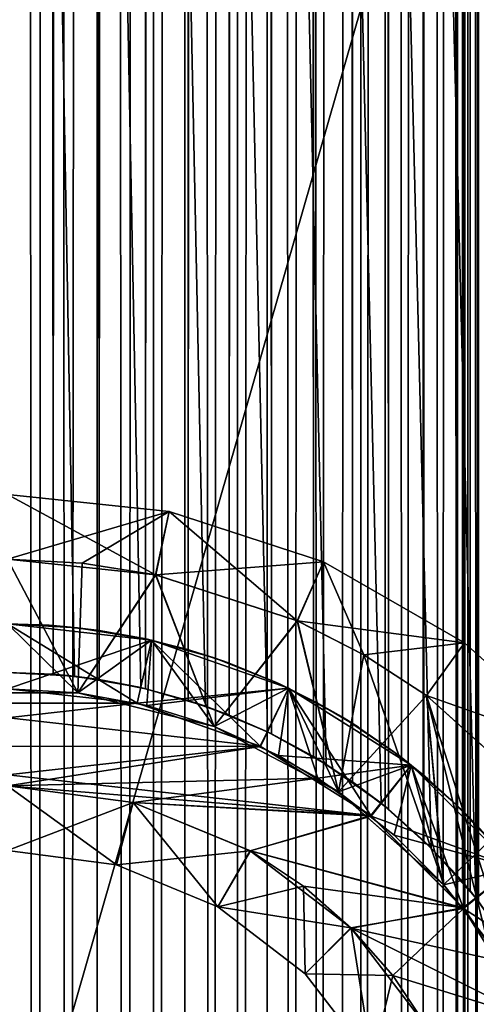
# Model space of a CAD drawing. Header units: millimetres. Extents: x -41 to 11, y -3 to 963.
# Tile 263 of 656: x 0.09 to 3.62, y 62.06 to 69.67. Entities that reach past the tile are written whole.
import ezdxf

# ---------------------------------------------------------------- set-up
doc = ezdxf.new("R2010")
doc.units = ezdxf.units.MM
doc.header["$LTSCALE"] = 65.185185
for name, color, linetype in [('33', 7, 'CONTINUOUS'), ('3400', 7, 'CONTINUOUS'), ('3402', 7, 'CONTINUOUS'), ('3420', 7, 'CONTINUOUS'), ('3429', 7, 'CONTINUOUS'), ('3481', 7, 'CONTINUOUS'), ('3485', 7, 'CONTINUOUS'), ('3487', 7, 'CONTINUOUS'), ('3499', 7, 'CONTINUOUS'), ('35', 7, 'CONTINUOUS'), ('3511', 7, 'CONTINUOUS'), ('3513', 7, 'CONTINUOUS'), ('3543', 7, 'CONTINUOUS'), ('3544', 7, 'CONTINUOUS'), ('36', 7, 'CONTINUOUS'), ('39', 7, 'CONTINUOUS'), ('40', 7, 'CONTINUOUS'), ('41', 7, 'CONTINUOUS'), ('45', 7, 'CONTINUOUS'), ('46', 7, 'CONTINUOUS'), ('47', 7, 'CONTINUOUS'), ('50', 7, 'CONTINUOUS'), ('51', 7, 'CONTINUOUS'), ('53', 7, 'CONTINUOUS'), ('54', 7, 'CONTINUOUS'), ('57', 7, 'CONTINUOUS'), ('58', 7, 'CONTINUOUS'), ('59', 7, 'CONTINUOUS'), ('62', 7, 'CONTINUOUS'), ('63', 7, 'CONTINUOUS')]:
    doc.layers.add(name, color=color, linetype=linetype)

msp = doc.modelspace()

# ---------------------------------------------------------------- linework, layer by layer
at = {"layer": '33', "linetype": 'Continuous'}
for points in [[(0, 64.5, -3.25), (-1.0012, 64.3872, -3.25), (1.0013, 64.3872, -3.25), (0, 64.5, -3.25)], [(-1.0012, 64.3872, -3.25), (-1.9505, 64.0553, -3.25), (1.0013, 64.3872, -3.25), (-1.0012, 64.3872, -3.25)], [(1.0013, 64.3872, -3.25), (-1.9505, 64.0553, -3.25), (1.9527, 64.0542, -3.25), (1.0013, 64.3872, -3.25)], [(-1.9505, 64.0553, -3.25), (-2.8037, 63.5198, -3.25), (1.9527, 64.0542, -3.25), (-1.9505, 64.0553, -3.25)], [(1.9527, 64.0542, -3.25), (-2.8037, 63.5198, -3.25), (0, 63.75, -3.25), (1.9527, 64.0542, -3.25)], [(2.3955, 63.8094, -3.25), (1.9527, 64.0542, -3.25), (0, 63.75, -3.25), (2.3955, 63.8094, -3.25)], [(0.9704, 63.6222, -3.25), (2.3955, 63.8094, -3.25), (0, 63.75, -3.25), (0.9704, 63.6222, -3.25)], [(2.8076, 63.5167, -3.25), (2.3955, 63.8094, -3.25), (0.9704, 63.6222, -3.25), (2.8076, 63.5167, -3.25)], [(1.8736, 63.2484, -3.25), (2.8076, 63.5167, -3.25), (0.9704, 63.6222, -3.25), (1.8736, 63.2484, -3.25)], [(3.5198, 62.8037, -3.25), (2.8076, 63.5167, -3.25), (1.8736, 63.2484, -3.25), (3.5198, 62.8037, -3.25)], [(2.6504, 62.6529, -3.25), (3.5198, 62.8037, -3.25), (1.8736, 63.2484, -3.25), (2.6504, 62.6529, -3.25)], [(2.9742, 62.2839, -3.25), (3.5198, 62.8037, -3.25), (2.6504, 62.6529, -3.25), (2.9742, 62.2839, -3.25)], [(4.0553, 61.9505, -3.25), (3.5198, 62.8037, -3.25), (2.9742, 62.2839, -3.25), (4.0553, 61.9505, -3.25)], [(3.2473, 61.8755, -3.25), (4.0553, 61.9505, -3.25), (2.9742, 62.2839, -3.25), (3.2473, 61.8755, -3.25)]]:
    msp.add_3dface(points, dxfattribs=at)
at = {"layer": '3400', "linetype": 'Continuous'}
for points in [[(9.125, 102.5, -93.5), (9.125, 17.5, -93.5), (-40.875, 102.5, -93.5), (9.125, 102.5, -93.5)], [(9.125, 17.5, -93.5), (-40.875, 17.5, -93.5), (-40.875, 102.5, -93.5), (9.125, 17.5, -93.5)]]:
    msp.add_3dface(points, dxfattribs=at)
at = {"layer": '3402', "linetype": 'Continuous'}
for points in [[(-40.875, 17.5, -8.5), (9.125, 102.5, -8.5), (-40.875, 102.5, -8.5), (-40.875, 17.5, -8.5)], [(9.125, 17.5, -8.5), (9.125, 102.5, -8.5), (-40.875, 17.5, -8.5), (9.125, 17.5, -8.5)]]:
    msp.add_3dface(points, dxfattribs=at)
at = {"layer": '3420', "linetype": 'Continuous'}
for points in [[(-11.275, 21, -12), (-11.275, 99, -12), (11.125, 21, -12), (-11.275, 21, -12)], [(-11.275, 99, -12), (11.125, 99, -12), (11.125, 21, -12), (-11.275, 99, -12)]]:
    msp.add_3dface(points, dxfattribs=at)
at = {"layer": '3429', "linetype": 'Continuous'}
for points in [[(-11.275, 21, -90), (11.125, 21, -90), (11.125, 99, -90), (-11.275, 21, -90)], [(-11.275, 99, -90), (-11.275, 21, -90), (11.125, 99, -90), (-11.275, 99, -90)]]:
    msp.add_3dface(points, dxfattribs=at)
at = {"layer": '3481', "linetype": 'Continuous'}
for points in [[(3.6383, 337.1446, 1.7779), (3.6235, 1, 1.7924), (3.5715, 337.0614, 1.8485), (3.6383, 337.1446, 1.7779)], [(3.5715, 337.0614, 1.8485), (3.5214, 1, 1.9118), (3.5136, 336.9924, 1.9228), (3.5715, 337.0614, 1.8485)], [(3.5483, 1, 1.8765), (3.5214, 1, 1.9118), (3.5715, 337.0614, 1.8485), (3.5483, 1, 1.8765)], [(3.6235, 1, 1.7924), (3.5483, 1, 1.8765), (3.5715, 337.0614, 1.8485), (3.6235, 1, 1.7924)], [(3.4641, 1, 2), (3.4641, 336.9356, 2), (3.5136, 336.9924, 1.9228), (3.4641, 1, 2)], [(3.5214, 1, 1.9118), (3.4641, 1, 2), (3.5136, 336.9924, 1.9228), (3.5214, 1, 1.9118)]]:
    msp.add_3dface(points, dxfattribs=at)
at = {"layer": '3485', "linetype": 'Continuous'}
for points in [[(3.4641, 616.9356, -2), (3.2352, 616.6945, -2.3523), (3.4641, 63.0644, -2), (3.4641, 616.9356, -2)], [(3.2352, 616.6945, -2.3523), (2.9852, 616.4675, -2.6624), (3.2145, 63.3253, -2.3803), (3.2352, 616.6945, -2.3523)], [(3.4641, 63.0644, -2), (3.2352, 616.6945, -2.3523), (3.2145, 63.3253, -2.3803), (3.4641, 63.0644, -2)], [(2.9852, 616.4675, -2.6624), (2.7293, 616.266, -2.9242), (2.941, 63.5695, -2.711), (2.9852, 616.4675, -2.6624)], [(3.2145, 63.3253, -2.3803), (2.9852, 616.4675, -2.6624), (2.941, 63.5695, -2.711), (3.2145, 63.3253, -2.3803)], [(2.7293, 616.266, -2.9242), (2.4615, 616.0846, -3.1529), (2.6628, 63.7816, -2.9852), (2.7293, 616.266, -2.9242)], [(2.941, 63.5695, -2.711), (2.7293, 616.266, -2.9242), (2.6628, 63.7816, -2.9852), (2.941, 63.5695, -2.711)], [(2.4615, 616.0846, -3.1529), (2.1707, 615.9162, -3.3598), (2.3619, 63.9764, -3.2281), (2.4615, 616.0846, -3.1529)], [(2.6628, 63.7816, -2.9852), (2.4615, 616.0846, -3.1529), (2.3619, 63.9764, -3.2281), (2.6628, 63.7816, -2.9852)], [(2.1707, 615.9162, -3.3598), (1.8682, 615.7691, -3.5369), (2.0379, 64.1518, -3.4416), (2.1707, 615.9162, -3.3598)], [(2.3619, 63.9764, -3.2281), (2.1707, 615.9162, -3.3598), (2.0379, 64.1518, -3.4416), (2.3619, 63.9764, -3.2281)], [(1.8682, 615.7691, -3.5369), (1.5756, 615.6516, -3.6766), (1.712, 64.2965, -3.6153), (1.8682, 615.7691, -3.5369)], [(2.0379, 64.1518, -3.4416), (1.8682, 615.7691, -3.5369), (1.712, 64.2965, -3.6153), (2.0379, 64.1518, -3.4416)], [(1.5756, 615.6516, -3.6766), (1.287, 615.5573, -3.7873), (1.3952, 64.4095, -3.7491), (1.5756, 615.6516, -3.6766)], [(1.712, 64.2965, -3.6153), (1.5756, 615.6516, -3.6766), (1.3952, 64.4095, -3.7491), (1.712, 64.2965, -3.6153)], [(1.287, 615.5573, -3.7873), (0.974, 615.4791, -3.8796), (1.0665, 64.5003, -3.8548), (1.287, 615.5573, -3.7873)], [(1.3952, 64.4095, -3.7491), (1.287, 615.5573, -3.7873), (1.0665, 64.5003, -3.8548), (1.3952, 64.4095, -3.7491)], [(0.646, 615.4203, -3.9475), (0.3232, 615.3863, -3.9869), (0.3535, 64.6115, -3.9844), (0.646, 615.4203, -3.9475)], [(0.7067, 64.5707, -3.9371), (0.646, 615.4203, -3.9475), (0.3535, 64.6115, -3.9844), (0.7067, 64.5707, -3.9371)], [(0.974, 615.4791, -3.8796), (0.646, 615.4203, -3.9475), (0.7067, 64.5707, -3.9371), (0.974, 615.4791, -3.8796)], [(1.0665, 64.5003, -3.8548), (0.974, 615.4791, -3.8796), (0.7067, 64.5707, -3.9371), (1.0665, 64.5003, -3.8548)], [(0.3232, 615.3863, -3.9869), (0, 615.375, -4), (0.3535, 64.6115, -3.9844), (0.3232, 615.3863, -3.9869)], [(0.3535, 64.6115, -3.9844), (0, 615.375, -4), (0, 64.625, -4), (0.3535, 64.6115, -3.9844)], [(3.4641, 336.9356, 2), (3.3417, 1, 2.1984), (3.2145, 336.6747, 2.3803), (3.4641, 336.9356, 2)], [(3.4641, 1, 2), (3.3417, 1, 2.1984), (3.4641, 336.9356, 2), (3.4641, 1, 2)], [(3.2145, 336.6747, 2.3803), (3.0634, 1, 2.5721), (2.941, 336.4305, 2.711), (3.2145, 336.6747, 2.3803)], [(3.208, 1, 2.3893), (3.0634, 1, 2.5721), (3.2145, 336.6747, 2.3803), (3.208, 1, 2.3893)], [(3.3417, 1, 2.1984), (3.208, 1, 2.3893), (3.2145, 336.6747, 2.3803), (3.3417, 1, 2.1984)], [(2.941, 336.4305, 2.711), (2.7434, 1, 2.911), (2.6628, 336.2184, 2.9852), (2.941, 336.4305, 2.711)], [(2.9083, 1, 2.7462), (2.7434, 1, 2.911), (2.941, 336.4305, 2.711), (2.9083, 1, 2.7462)], [(3.0634, 1, 2.5721), (2.9083, 1, 2.7462), (2.941, 336.4305, 2.711), (3.0634, 1, 2.5721)], [(2.6628, 336.2184, 2.9852), (2.3862, 1, 3.2103), (2.362, 336.0236, 3.2281), (2.6628, 336.2184, 2.9852)], [(2.5692, 1, 3.0658), (2.3862, 1, 3.2103), (2.6628, 336.2184, 2.9852), (2.5692, 1, 3.0658)], [(2.7434, 1, 2.911), (2.5692, 1, 3.0658), (2.6628, 336.2184, 2.9852), (2.7434, 1, 2.911)], [(2.362, 336.0236, 3.2281), (2.1952, 1, 3.3438), (2.0379, 335.8482, 3.4416), (2.362, 336.0236, 3.2281)], [(2.3862, 1, 3.2103), (2.1952, 1, 3.3438), (2.362, 336.0236, 3.2281), (2.3862, 1, 3.2103)], [(2.0379, 335.8482, 3.4416), (1.7914, 1, 3.5764), (1.712, 335.7035, 3.6153), (2.0379, 335.8482, 3.4416)], [(1.9967, 1, 3.466), (1.7914, 1, 3.5764), (2.0379, 335.8482, 3.4416), (1.9967, 1, 3.466)], [(2.1952, 1, 3.3438), (1.9967, 1, 3.466), (2.0379, 335.8482, 3.4416), (2.1952, 1, 3.3438)], [(1.712, 335.7035, 3.6153), (1.58, 1, 3.6747), (1.3952, 335.5905, 3.7491), (1.712, 335.7035, 3.6153)], [(1.7914, 1, 3.5764), (1.58, 1, 3.6747), (1.712, 335.7035, 3.6153), (1.7914, 1, 3.5764)], [(1.3952, 335.5905, 3.7491), (1.1419, 1, 3.8335), (1.0665, 335.4997, 3.8548), (1.3952, 335.5905, 3.7491)], [(1.3633, 1, 3.7605), (1.1419, 1, 3.8335), (1.3952, 335.5905, 3.7491), (1.3633, 1, 3.7605)], [(1.58, 1, 3.6747), (1.3633, 1, 3.7605), (1.3952, 335.5905, 3.7491), (1.58, 1, 3.6747)], [(1.0665, 335.4997, 3.8548), (0.9166, 1, 3.8936), (0.7067, 335.4293, 3.9371), (1.0665, 335.4997, 3.8548)], [(1.1419, 1, 3.8335), (0.9166, 1, 3.8936), (1.0665, 335.4997, 3.8548), (1.1419, 1, 3.8335)], [(0.3535, 335.3885, 3.9844), (0.2253, 1, 3.9936), (0, 335.375, 4), (0.3535, 335.3885, 3.9844)], [(0.4576, 1, 3.9737), (0.2253, 1, 3.9936), (0.3535, 335.3885, 3.9844), (0.4576, 1, 3.9737)], [(0.7067, 335.4293, 3.9371), (0.4576, 1, 3.9737), (0.3535, 335.3885, 3.9844), (0.7067, 335.4293, 3.9371)], [(0.6883, 1, 3.9403), (0.4576, 1, 3.9737), (0.7067, 335.4293, 3.9371), (0.6883, 1, 3.9403)], [(0.9166, 1, 3.8936), (0.6883, 1, 3.9403), (0.7067, 335.4293, 3.9371), (0.9166, 1, 3.8936)], [(0.2253, 1, 3.9936), (-0.0077, 1, 4), (0, 335.375, 4), (0.2253, 1, 3.9936)]]:
    msp.add_3dface(points, dxfattribs=at)
at = {"layer": '3487', "linetype": 'Continuous'}
for points in [[(4.5962, 339.485, 8), (-7, 1, 8), (4.625, 340.0023, 8), (4.5962, 339.485, 8)], [(-7, 1, 8), (7, 1, 8), (4.625, 340.0023, 8), (-7, 1, 8)], [(4.5097, 338.9738, 8), (-7, 1, 8), (4.5962, 339.485, 8), (4.5097, 338.9738, 8)], [(4.3663, 338.4749, 8), (-7, 1, 8), (4.5097, 338.9738, 8), (4.3663, 338.4749, 8)], [(4.1676, 337.9947, 8), (-7, 1, 8), (4.3663, 338.4749, 8), (4.1676, 337.9947, 8)], [(3.9164, 337.5399, 8), (-7, 1, 8), (4.1676, 337.9947, 8), (3.9164, 337.5399, 8)], [(3.6166, 337.1171, 8), (-7, 1, 8), (3.9164, 337.5399, 8), (3.6166, 337.1171, 8)], [(3.2717, 336.731, 8), (-7, 1, 8), (3.6166, 337.1171, 8), (3.2717, 336.731, 8)], [(2.8846, 336.3848, 8), (-7, 1, 8), (3.2717, 336.731, 8), (2.8846, 336.3848, 8)], [(2.4611, 336.0842, 8), (-7, 1, 8), (2.8846, 336.3848, 8), (2.4611, 336.0842, 8)], [(2.0067, 335.833, 8), (-7, 1, 8), (2.4611, 336.0842, 8), (2.0067, 335.833, 8)], [(1.5284, 335.6349, 8), (-7, 1, 8), (2.0067, 335.833, 8), (1.5284, 335.6349, 8)], [(1.0298, 335.4911, 8), (-7, 1, 8), (1.5284, 335.6349, 8), (1.0298, 335.4911, 8)], [(0.518, 335.4041, 8), (-7, 1, 8), (1.0298, 335.4911, 8), (0.518, 335.4041, 8)], [(0, 335.375, 8), (-7, 1, 8), (0.518, 335.4041, 8), (0, 335.375, 8)]]:
    msp.add_3dface(points, dxfattribs=at)
at = {"layer": '3499', "linetype": 'Continuous'}
for points in [[(4.3663, 61.5251, -8), (-7, 480, -8), (4.5097, 61.0262, -8), (4.3663, 61.5251, -8)], [(4.1676, 62.0053, -8), (-7, 480, -8), (4.3663, 61.5251, -8), (4.1676, 62.0053, -8)], [(3.9164, 62.4601, -8), (-7, 480, -8), (4.1676, 62.0053, -8), (3.9164, 62.4601, -8)], [(3.6166, 62.8829, -8), (-7, 480, -8), (3.9164, 62.4601, -8), (3.6166, 62.8829, -8)], [(3.2717, 63.269, -8), (-7, 480, -8), (3.6166, 62.8829, -8), (3.2717, 63.269, -8)], [(2.8846, 63.6152, -8), (-7, 480, -8), (3.2717, 63.269, -8), (2.8846, 63.6152, -8)], [(2.4611, 63.9158, -8), (-7, 480, -8), (2.8846, 63.6152, -8), (2.4611, 63.9158, -8)], [(2.0067, 64.167, -8), (-7, 480, -8), (2.4611, 63.9158, -8), (2.0067, 64.167, -8)], [(4.5097, 61.0262, -8), (-7, 480, -8), (4.5962, 60.515, -8), (4.5097, 61.0262, -8)], [(4.5962, 60.515, -8), (-7, 480, -8), (4.625, 59.9977, -8), (4.5962, 60.515, -8)], [(1.5284, 64.3651, -8), (-7, 480, -8), (2.0067, 64.167, -8), (1.5284, 64.3651, -8)], [(1.0298, 64.5089, -8), (-7, 480, -8), (1.5284, 64.3651, -8), (1.0298, 64.5089, -8)], [(0.518, 64.5959, -8), (-7, 480, -8), (1.0298, 64.5089, -8), (0.518, 64.5959, -8)], [(0, 64.625, -8), (-7, 480, -8), (0.518, 64.5959, -8), (0, 64.625, -8)], [(-7, 480, -8), (7, 1, -8), (4.625, 59.9977, -8), (-7, 480, -8)], [(7, 480, -8), (7, 1, -8), (-7, 480, -8), (7, 480, -8)]]:
    msp.add_3dface(points, dxfattribs=at)
at = {"layer": '35', "linetype": 'Continuous'}
for points in [[(0, 63.75, -3.25), (0, 63.25, -3.75), (0.8412, 63.1393, -3.75), (0, 63.75, -3.25)], [(0.9704, 63.6222, -3.25), (0, 63.75, -3.25), (0.8412, 63.1393, -3.75), (0.9704, 63.6222, -3.25)], [(1.8736, 63.2484, -3.25), (0.9704, 63.6222, -3.25), (0.8412, 63.1393, -3.75), (1.8736, 63.2484, -3.25)], [(1.8736, 63.2484, -3.25), (0.8412, 63.1393, -3.75), (1.625, 62.8146, -3.75), (1.8736, 63.2484, -3.25)], [(2.6504, 62.6529, -3.25), (1.8736, 63.2484, -3.25), (1.625, 62.8146, -3.75), (2.6504, 62.6529, -3.25)], [(2.6504, 62.6529, -3.25), (1.625, 62.8146, -3.75), (2.2981, 62.2981, -3.75), (2.6504, 62.6529, -3.25)], [(2.9742, 62.2839, -3.25), (2.6504, 62.6529, -3.25), (2.2981, 62.2981, -3.75), (2.9742, 62.2839, -3.25)], [(2.9742, 62.2839, -3.25), (2.2981, 62.2981, -3.75), (2.8146, 61.625, -3.75), (2.9742, 62.2839, -3.25)], [(3.2473, 61.8755, -3.25), (2.9742, 62.2839, -3.25), (2.8146, 61.625, -3.75), (3.2473, 61.8755, -3.25)]]:
    msp.add_3dface(points, dxfattribs=at)
at = {"layer": '3511', "linetype": 'Continuous'}
for points in [[(3.6383, 617.1446, -1.7779), (3.5715, 617.0614, -1.8485), (3.5715, 62.9386, -1.8485), (3.6383, 617.1446, -1.7779)], [(3.6383, 617.1446, -1.7779), (3.5715, 62.9386, -1.8485), (3.6383, 62.8554, -1.7779), (3.6383, 617.1446, -1.7779)], [(3.5715, 617.0614, -1.8485), (3.5136, 616.9924, -1.9228), (3.5715, 62.9386, -1.8485), (3.5715, 617.0614, -1.8485)], [(3.5136, 616.9924, -1.9228), (3.4641, 616.9356, -2), (3.5136, 63.0076, -1.9228), (3.5136, 616.9924, -1.9228)], [(3.4641, 616.9356, -2), (3.4641, 63.0644, -2), (3.5136, 63.0076, -1.9228), (3.4641, 616.9356, -2)], [(3.5136, 616.9924, -1.9228), (3.5136, 63.0076, -1.9228), (3.5715, 62.9386, -1.8485), (3.5136, 616.9924, -1.9228)]]:
    msp.add_3dface(points, dxfattribs=at)
at = {"layer": '3513', "linetype": 'Continuous'}
for points in [[(0, 64.625, -4), (0, 64.625, -8), (0.518, 64.5959, -8), (0, 64.625, -4)], [(0.3535, 64.6115, -3.9844), (0, 64.625, -4), (0.518, 64.5959, -8), (0.3535, 64.6115, -3.9844)], [(0.7067, 64.5707, -3.9371), (0.3535, 64.6115, -3.9844), (0.518, 64.5959, -8), (0.7067, 64.5707, -3.9371)], [(0.7067, 64.5707, -3.9371), (0.518, 64.5959, -8), (1.0298, 64.5089, -8), (0.7067, 64.5707, -3.9371)], [(1.0665, 64.5003, -3.8548), (0.7067, 64.5707, -3.9371), (1.0298, 64.5089, -8), (1.0665, 64.5003, -3.8548)], [(1.0665, 64.5003, -3.8548), (1.0298, 64.5089, -8), (1.5284, 64.3651, -8), (1.0665, 64.5003, -3.8548)], [(1.3952, 64.4095, -3.7491), (1.0665, 64.5003, -3.8548), (1.5284, 64.3651, -8), (1.3952, 64.4095, -3.7491)], [(1.712, 64.2965, -3.6153), (1.3952, 64.4095, -3.7491), (1.5284, 64.3651, -8), (1.712, 64.2965, -3.6153)], [(1.712, 64.2965, -3.6153), (1.5284, 64.3651, -8), (2.0067, 64.167, -8), (1.712, 64.2965, -3.6153)], [(2.0379, 64.1518, -3.4416), (1.712, 64.2965, -3.6153), (2.0067, 64.167, -8), (2.0379, 64.1518, -3.4416)], [(2.0379, 64.1518, -3.4416), (2.0067, 64.167, -8), (2.4611, 63.9158, -8), (2.0379, 64.1518, -3.4416)], [(2.3619, 63.9764, -3.2281), (2.0379, 64.1518, -3.4416), (2.4611, 63.9158, -8), (2.3619, 63.9764, -3.2281)], [(2.6628, 63.7816, -2.9852), (2.3619, 63.9764, -3.2281), (2.4611, 63.9158, -8), (2.6628, 63.7816, -2.9852)], [(2.6628, 63.7816, -2.9852), (2.4611, 63.9158, -8), (2.8846, 63.6152, -8), (2.6628, 63.7816, -2.9852)], [(2.941, 63.5695, -2.711), (2.6628, 63.7816, -2.9852), (2.8846, 63.6152, -8), (2.941, 63.5695, -2.711)], [(2.941, 63.5695, -2.711), (2.8846, 63.6152, -8), (3.2717, 63.269, -8), (2.941, 63.5695, -2.711)], [(3.2145, 63.3253, -2.3803), (2.941, 63.5695, -2.711), (3.2717, 63.269, -8), (3.2145, 63.3253, -2.3803)], [(3.4641, 63.0644, -2), (3.2145, 63.3253, -2.3803), (3.2717, 63.269, -8), (3.4641, 63.0644, -2)], [(3.4641, 63.0644, -2), (3.2717, 63.269, -8), (3.6166, 62.8829, -8), (3.4641, 63.0644, -2)], [(3.4641, 63.0644, -2), (3.6166, 62.8829, -8), (3.5136, 63.0076, -1.9228), (3.4641, 63.0644, -2)], [(3.5136, 63.0076, -1.9228), (3.6166, 62.8829, -8), (3.5715, 62.9386, -1.8485), (3.5136, 63.0076, -1.9228)], [(3.5715, 62.9386, -1.8485), (3.6166, 62.8829, -8), (3.6383, 62.8554, -1.7779), (3.5715, 62.9386, -1.8485)], [(3.6166, 62.8829, -8), (3.9164, 62.4601, -8), (3.6383, 62.8554, -1.7779), (3.6166, 62.8829, -8)]]:
    msp.add_3dface(points, dxfattribs=at)
at = {"layer": '3543', "linetype": 'Continuous'}
for points in [[(0, 65, 4), (0.3213, 64.9897, 3.9874), (0, 65, 8), (0, 65, 4)], [(0, 65, 8), (0.3213, 64.9897, 3.9874), (0.5406, 64.9707, 8), (0, 65, 8)], [(0.3213, 64.9897, 3.9874), (0.6634, 64.9558, 3.9447), (0.5406, 64.9707, 8), (0.3213, 64.9897, 3.9874)], [(0.6634, 64.9558, 3.9447), (1.0251, 64.8938, 3.8658), (0.5406, 64.9707, 8), (0.6634, 64.9558, 3.9447)], [(0.5406, 64.9707, 8), (1.0251, 64.8938, 3.8658), (1.0749, 64.8831, 8), (0.5406, 64.9707, 8)], [(1.0251, 64.8938, 3.8658), (1.3821, 64.8052, 3.7541), (1.0749, 64.8831, 8), (1.0251, 64.8938, 3.8658)], [(1.0749, 64.8831, 8), (1.3821, 64.8052, 3.7541), (1.5965, 64.7383, 8), (1.0749, 64.8831, 8)], [(1.3821, 64.8052, 3.7541), (1.7148, 64.6968, 3.6137), (1.5965, 64.7383, 8), (1.3821, 64.8052, 3.7541)], [(1.7148, 64.6968, 3.6137), (2.0595, 64.5562, 3.4292), (1.5965, 64.7383, 8), (1.7148, 64.6968, 3.6137)], [(1.5965, 64.7383, 8), (2.0595, 64.5562, 3.4292), (2.0994, 64.5379, 8), (1.5965, 64.7383, 8)], [(2.0595, 64.5562, 3.4292), (2.4032, 64.3846, 3.1971), (2.0994, 64.5379, 8), (2.0595, 64.5562, 3.4292)], [(2.0994, 64.5379, 8), (2.4032, 64.3846, 3.1971), (2.5778, 64.2843, 8), (2.0994, 64.5379, 8)], [(2.4032, 64.3846, 3.1971), (2.7086, 64.2028, 2.944), (2.5778, 64.2843, 8), (2.4032, 64.3846, 3.1971)], [(2.7086, 64.2028, 2.944), (2.9854, 64.0109, 2.662), (2.5778, 64.2843, 8), (2.7086, 64.2028, 2.944)], [(2.5778, 64.2843, 8), (2.9854, 64.0109, 2.662), (3.0259, 63.9805, 8), (2.5778, 64.2843, 8)], [(2.9854, 64.0109, 2.662), (3.241, 63.8073, 2.344), (3.0259, 63.9805, 8), (2.9854, 64.0109, 2.662)], [(3.0259, 63.9805, 8), (3.241, 63.8073, 2.344), (3.4385, 63.63, 8), (3.0259, 63.9805, 8)], [(3.241, 63.8073, 2.344), (3.4641, 63.6056, 2), (3.4385, 63.63, 8), (3.241, 63.8073, 2.344)], [(3.6728, 63.3927, 1.746), (3.762, 63.2935, 1.6772), (3.4385, 63.63, 8), (3.6728, 63.3927, 1.746)], [(3.4385, 63.63, 8), (3.762, 63.2935, 1.6772), (3.8108, 63.2369, 8), (3.4385, 63.63, 8)], [(3.5902, 63.48, 1.828), (3.6728, 63.3927, 1.746), (3.4385, 63.63, 8), (3.5902, 63.48, 1.828)], [(3.5173, 63.5537, 1.9168), (3.5902, 63.48, 1.828), (3.4385, 63.63, 8), (3.5173, 63.5537, 1.9168)], [(3.4641, 63.6056, 2), (3.5173, 63.5537, 1.9168), (3.4385, 63.63, 8), (3.4641, 63.6056, 2)]]:
    msp.add_3dface(points, dxfattribs=at)
at = {"layer": '3544', "linetype": 'Continuous'}
for points in [[(0, 65, -4), (0, 65, -8), (0.5406, 64.9707, -8), (0, 65, -4)], [(0.3537, 64.9875, -3.9843), (0, 65, -4), (0.5406, 64.9707, -8), (0.3537, 64.9875, -3.9843)], [(0.7088, 64.9495, -3.9368), (0.3537, 64.9875, -3.9843), (0.5406, 64.9707, -8), (0.7088, 64.9495, -3.9368)], [(1.0749, 64.8831, -8), (0.7088, 64.9495, -3.9368), (0.5406, 64.9707, -8), (1.0749, 64.8831, -8)], [(1.0704, 64.8841, -3.8538), (0.7088, 64.9495, -3.9368), (1.0749, 64.8831, -8), (1.0704, 64.8841, -3.8538)], [(1.4041, 64.7988, -3.7458), (1.0704, 64.8841, -3.8538), (1.0749, 64.8831, -8), (1.4041, 64.7988, -3.7458)], [(1.5965, 64.7383, -8), (1.4041, 64.7988, -3.7458), (1.0749, 64.8831, -8), (1.5965, 64.7383, -8)], [(1.7253, 64.6929, -3.609), (1.4041, 64.7988, -3.7458), (1.5965, 64.7383, -8), (1.7253, 64.6929, -3.609)], [(2.0994, 64.5379, -8), (1.7253, 64.6929, -3.609), (1.5965, 64.7383, -8), (2.0994, 64.5379, -8)], [(2.0521, 64.5595, -3.4332), (1.7253, 64.6929, -3.609), (2.0994, 64.5379, -8), (2.0521, 64.5595, -3.4332)], [(2.3763, 64.3992, -3.2175), (2.0521, 64.5595, -3.4332), (2.0994, 64.5379, -8), (2.3763, 64.3992, -3.2175)], [(2.5778, 64.2843, -8), (2.3763, 64.3992, -3.2175), (2.0994, 64.5379, -8), (2.5778, 64.2843, -8)], [(2.6791, 64.2216, -2.9704), (2.3763, 64.3992, -3.2175), (2.5778, 64.2843, -8), (2.6791, 64.2216, -2.9704)], [(3.0259, 63.9805, -8), (2.6791, 64.2216, -2.9704), (2.5778, 64.2843, -8), (3.0259, 63.9805, -8)], [(2.9576, 64.0315, -2.6929), (2.6791, 64.2216, -2.9704), (3.0259, 63.9805, -8), (2.9576, 64.0315, -2.6929)], [(3.2238, 63.8219, -2.3677), (2.9576, 64.0315, -2.6929), (3.0259, 63.9805, -8), (3.2238, 63.8219, -2.3677)], [(3.4385, 63.63, -8), (3.2238, 63.8219, -2.3677), (3.0259, 63.9805, -8), (3.4385, 63.63, -8)], [(3.4641, 63.6056, -2), (3.2238, 63.8219, -2.3677), (3.4385, 63.63, -8), (3.4641, 63.6056, -2)], [(3.8108, 63.2369, -8), (3.4641, 63.6056, -2), (3.4385, 63.63, -8), (3.8108, 63.2369, -8)], [(3.533, 63.5381, -1.896), (3.4641, 63.6056, -2), (3.8108, 63.2369, -8), (3.533, 63.5381, -1.896)], [(3.6212, 63.4477, -1.7952), (3.533, 63.5381, -1.896), (3.8108, 63.2369, -8), (3.6212, 63.4477, -1.7952)]]:
    msp.add_3dface(points, dxfattribs=at)
at = {"layer": '36', "linetype": 'Continuous'}
for points in [[(0, 63.25, -3.75), (0.8412, 63.1393, -22.75), (0.8412, 63.1393, -3.75), (0, 63.25, -3.75)], [(0, 63.25, -22.75), (0.8412, 63.1393, -22.75), (0, 63.25, -3.75), (0, 63.25, -22.75)], [(0.8412, 63.1393, -3.75), (1.625, 62.8146, -22.75), (1.625, 62.8146, -3.75), (0.8412, 63.1393, -3.75)], [(0.8412, 63.1393, -22.75), (1.625, 62.8146, -22.75), (0.8412, 63.1393, -3.75), (0.8412, 63.1393, -22.75)], [(1.625, 62.8146, -3.75), (2.2981, 62.2981, -22.75), (2.2981, 62.2981, -3.75), (1.625, 62.8146, -3.75)], [(1.625, 62.8146, -22.75), (2.2981, 62.2981, -22.75), (1.625, 62.8146, -3.75), (1.625, 62.8146, -22.75)], [(2.2981, 62.2981, -3.75), (2.8146, 61.625, -22.75), (2.8146, 61.625, -3.75), (2.2981, 62.2981, -3.75)], [(2.2981, 62.2981, -22.75), (2.8146, 61.625, -22.75), (2.2981, 62.2981, -3.75), (2.2981, 62.2981, -22.75)]]:
    msp.add_3dface(points, dxfattribs=at)
at = {"layer": '39', "linetype": 'Continuous'}
for points in [[(0, 64.5, -23.25), (1.0012, 64.3872, -23.25), (-1.0013, 64.3872, -23.25), (0, 64.5, -23.25)], [(1.9505, 64.0553, -23.25), (-1.9527, 64.0542, -23.25), (-1.0013, 64.3872, -23.25), (1.9505, 64.0553, -23.25)], [(1.0012, 64.3872, -23.25), (1.9505, 64.0553, -23.25), (-1.0013, 64.3872, -23.25), (1.0012, 64.3872, -23.25)], [(1.9505, 64.0553, -23.25), (2.8037, 63.5198, -23.25), (-1.9527, 64.0542, -23.25), (1.9505, 64.0553, -23.25)], [(-1.9527, 64.0542, -23.25), (2.8037, 63.5198, -23.25), (0, 63.75, -23.25), (-1.9527, 64.0542, -23.25)], [(0, 63.75, -23.25), (2.8037, 63.5198, -23.25), (0.9706, 63.6222, -23.25), (0, 63.75, -23.25)], [(0.9706, 63.6222, -23.25), (2.8037, 63.5198, -23.25), (1.8755, 63.2473, -23.25), (0.9706, 63.6222, -23.25)], [(2.8037, 63.5198, -23.25), (3.5167, 62.8076, -23.25), (1.8755, 63.2473, -23.25), (2.8037, 63.5198, -23.25)], [(1.8755, 63.2473, -23.25), (3.5167, 62.8076, -23.25), (2.2839, 62.9742, -23.25), (1.8755, 63.2473, -23.25)], [(2.2839, 62.9742, -23.25), (3.5167, 62.8076, -23.25), (2.6529, 62.6504, -23.25), (2.2839, 62.9742, -23.25)], [(3.5167, 62.8076, -23.25), (3.8094, 62.3955, -23.25), (2.6529, 62.6504, -23.25), (3.5167, 62.8076, -23.25)], [(2.6529, 62.6504, -23.25), (4.0542, 61.9527, -23.25), (3.2484, 61.8736, -23.25), (2.6529, 62.6504, -23.25)], [(3.8094, 62.3955, -23.25), (4.0542, 61.9527, -23.25), (2.6529, 62.6504, -23.25), (3.8094, 62.3955, -23.25)]]:
    msp.add_3dface(points, dxfattribs=at)
at = {"layer": '40', "linetype": 'Continuous'}
for points in [[(0, 63.75, -23.25), (0.9706, 63.6222, -23.25), (0, 63.25, -22.75), (0, 63.75, -23.25)], [(0, 63.25, -22.75), (0.9706, 63.6222, -23.25), (0.8412, 63.1393, -22.75), (0, 63.25, -22.75)], [(0.8412, 63.1393, -22.75), (0.9706, 63.6222, -23.25), (1.625, 62.8146, -22.75), (0.8412, 63.1393, -22.75)], [(0.9706, 63.6222, -23.25), (1.8755, 63.2473, -23.25), (1.625, 62.8146, -22.75), (0.9706, 63.6222, -23.25)], [(1.8755, 63.2473, -23.25), (2.2839, 62.9742, -23.25), (1.625, 62.8146, -22.75), (1.8755, 63.2473, -23.25)], [(1.625, 62.8146, -22.75), (2.2839, 62.9742, -23.25), (2.2981, 62.2981, -22.75), (1.625, 62.8146, -22.75)], [(2.2839, 62.9742, -23.25), (2.6529, 62.6504, -23.25), (2.2981, 62.2981, -22.75), (2.2839, 62.9742, -23.25)], [(2.2981, 62.2981, -22.75), (2.6529, 62.6504, -23.25), (2.8146, 61.625, -22.75), (2.2981, 62.2981, -22.75)], [(2.6529, 62.6504, -23.25), (3.2484, 61.8736, -23.25), (2.8146, 61.625, -22.75), (2.6529, 62.6504, -23.25)]]:
    msp.add_3dface(points, dxfattribs=at)
at = {"layer": '41', "linetype": 'Continuous'}
for points in [[(0, 65, -22.75), (1.1126, 64.8746, -22.75), (0, 64.5, -23.25), (0, 65, -22.75)], [(0, 64.5, -23.25), (1.1126, 64.8746, -22.75), (1.0012, 64.3872, -23.25), (0, 64.5, -23.25)], [(1.0012, 64.3872, -23.25), (1.1126, 64.8746, -22.75), (1.9505, 64.0553, -23.25), (1.0012, 64.3872, -23.25)], [(1.1126, 64.8746, -22.75), (2.1694, 64.5048, -22.75), (1.9505, 64.0553, -23.25), (1.1126, 64.8746, -22.75)], [(1.9505, 64.0553, -23.25), (2.1694, 64.5048, -22.75), (2.8037, 63.5198, -23.25), (1.9505, 64.0553, -23.25)], [(2.1694, 64.5048, -22.75), (3.1174, 63.9092, -22.75), (2.8037, 63.5198, -23.25), (2.1694, 64.5048, -22.75)], [(2.8037, 63.5198, -23.25), (3.1174, 63.9092, -22.75), (3.5167, 62.8076, -23.25), (2.8037, 63.5198, -23.25)], [(3.1174, 63.9092, -22.75), (3.9092, 63.1174, -22.75), (3.5167, 62.8076, -23.25), (3.1174, 63.9092, -22.75)], [(3.5167, 62.8076, -23.25), (3.9092, 63.1174, -22.75), (3.8094, 62.3955, -23.25), (3.5167, 62.8076, -23.25)]]:
    msp.add_3dface(points, dxfattribs=at)
at = {"layer": '45', "linetype": 'Continuous'}
for points in [[(0, 65, -22.75), (1.1126, 64.8746, -12.25), (1.1126, 64.8746, -22.75), (0, 65, -22.75)], [(0, 65, -12.25), (1.1126, 64.8746, -12.25), (0, 65, -22.75), (0, 65, -12.25)], [(1.1126, 64.8746, -22.75), (2.1694, 64.5048, -12.25), (2.1694, 64.5048, -22.75), (1.1126, 64.8746, -22.75)], [(1.1126, 64.8746, -12.25), (2.1694, 64.5048, -12.25), (1.1126, 64.8746, -22.75), (1.1126, 64.8746, -12.25)], [(2.1694, 64.5048, -12.25), (3.1174, 63.9092, -12.25), (2.1694, 64.5048, -22.75), (2.1694, 64.5048, -12.25)], [(2.1694, 64.5048, -22.75), (3.1174, 63.9092, -12.25), (3.1174, 63.9092, -22.75), (2.1694, 64.5048, -22.75)], [(3.1174, 63.9092, -12.25), (3.9092, 63.1174, -12.25), (3.1174, 63.9092, -22.75), (3.1174, 63.9092, -12.25)], [(3.1174, 63.9092, -22.75), (3.9092, 63.1174, -12.25), (3.9092, 63.1174, -22.75), (3.1174, 63.9092, -22.75)]]:
    msp.add_3dface(points, dxfattribs=at)
at = {"layer": '46', "linetype": 'Continuous'}
for points in [[(0, 65, -3.75), (1.1126, 64.8746, -3.75), (0, 65, -6.75), (0, 65, -3.75)], [(0, 65, -6.75), (1.1126, 64.8746, -3.75), (1.1126, 64.8746, -6.75), (0, 65, -6.75)], [(1.1126, 64.8746, -6.75), (2.1694, 64.5048, -3.75), (2.1694, 64.5048, -6.75), (1.1126, 64.8746, -6.75)], [(1.1126, 64.8746, -3.75), (2.1694, 64.5048, -3.75), (1.1126, 64.8746, -6.75), (1.1126, 64.8746, -3.75)], [(2.1694, 64.5048, -6.75), (3.1174, 63.9092, -3.75), (3.1174, 63.9092, -6.75), (2.1694, 64.5048, -6.75)], [(2.1694, 64.5048, -3.75), (3.1174, 63.9092, -3.75), (2.1694, 64.5048, -6.75), (2.1694, 64.5048, -3.75)], [(3.1174, 63.9092, -6.75), (3.9092, 63.1174, -3.75), (3.9092, 63.1174, -6.75), (3.1174, 63.9092, -6.75)], [(3.1174, 63.9092, -3.75), (3.9092, 63.1174, -3.75), (3.1174, 63.9092, -6.75), (3.1174, 63.9092, -3.75)]]:
    msp.add_3dface(points, dxfattribs=at)
at = {"layer": '47', "linetype": 'Continuous'}
for points in [[(0, 64.5, -11.75), (0.5424, 64.4672, -11.75), (0, 65, -12.25), (0, 64.5, -11.75)], [(0, 65, -12.25), (0.5424, 64.4672, -11.75), (1.1126, 64.8746, -12.25), (0, 65, -12.25)], [(0.5424, 64.4672, -11.75), (1.0769, 64.3692, -11.75), (1.1126, 64.8746, -12.25), (0.5424, 64.4672, -11.75)], [(1.0769, 64.3692, -11.75), (1.5957, 64.2076, -11.75), (1.1126, 64.8746, -12.25), (1.0769, 64.3692, -11.75)], [(1.1126, 64.8746, -12.25), (1.5957, 64.2076, -11.75), (2.1694, 64.5048, -12.25), (1.1126, 64.8746, -12.25)], [(1.5957, 64.2076, -11.75), (2.0913, 63.9846, -11.75), (2.1694, 64.5048, -12.25), (1.5957, 64.2076, -11.75)], [(2.0913, 63.9846, -11.75), (2.5563, 63.7034, -11.75), (2.1694, 64.5048, -12.25), (2.0913, 63.9846, -11.75)], [(2.1694, 64.5048, -12.25), (2.5563, 63.7034, -11.75), (3.1174, 63.9092, -12.25), (2.1694, 64.5048, -12.25)], [(2.5563, 63.7034, -11.75), (2.9841, 63.3683, -11.75), (3.1174, 63.9092, -12.25), (2.5563, 63.7034, -11.75)], [(2.9841, 63.3683, -11.75), (3.3683, 62.9841, -11.75), (3.1174, 63.9092, -12.25), (2.9841, 63.3683, -11.75)], [(3.1174, 63.9092, -12.25), (3.3683, 62.9841, -11.75), (3.9092, 63.1174, -12.25), (3.1174, 63.9092, -12.25)], [(3.3683, 62.9841, -11.75), (3.7034, 62.5563, -11.75), (3.9092, 63.1174, -12.25), (3.3683, 62.9841, -11.75)]]:
    msp.add_3dface(points, dxfattribs=at)
at = {"layer": '50', "linetype": 'Continuous'}
for points in [[(-0.5424, 64.4672, -11), (0.5424, 64.4672, -11), (0, 64.5, -11.75), (-0.5424, 64.4672, -11)], [(0, 64.5, -11.75), (0.5424, 64.4672, -11), (0.5424, 64.4672, -11.75), (0, 64.5, -11.75)], [(0.5424, 64.4672, -11.75), (1.5947, 64.208, -11), (1.0769, 64.3692, -11.75), (0.5424, 64.4672, -11.75)], [(0.5424, 64.4672, -11), (1.5947, 64.208, -11), (0.5424, 64.4672, -11.75), (0.5424, 64.4672, -11)], [(1.0769, 64.3692, -11.75), (1.5947, 64.208, -11), (1.5957, 64.2076, -11.75), (1.0769, 64.3692, -11.75)], [(1.5947, 64.208, -11), (2.5548, 63.7045, -11), (1.5957, 64.2076, -11.75), (1.5947, 64.208, -11)], [(1.5957, 64.2076, -11.75), (2.5548, 63.7045, -11), (2.0913, 63.9846, -11.75), (1.5957, 64.2076, -11.75)], [(2.0913, 63.9846, -11.75), (2.5548, 63.7045, -11), (2.5563, 63.7034, -11.75), (2.0913, 63.9846, -11.75)], [(2.5548, 63.7045, -11), (3.3669, 62.9856, -11), (2.5563, 63.7034, -11.75), (2.5548, 63.7045, -11)], [(2.5563, 63.7034, -11.75), (3.3669, 62.9856, -11), (2.9841, 63.3683, -11.75), (2.5563, 63.7034, -11.75)], [(2.9841, 63.3683, -11.75), (3.3669, 62.9856, -11), (3.3683, 62.9841, -11.75), (2.9841, 63.3683, -11.75)], [(3.3669, 62.9856, -11), (3.7025, 62.5576, -11), (3.3683, 62.9841, -11.75), (3.3669, 62.9856, -11)], [(3.3683, 62.9841, -11.75), (3.7025, 62.5576, -11), (3.7034, 62.5563, -11.75), (3.3683, 62.9841, -11.75)]]:
    msp.add_3dface(points, dxfattribs=at)
at = {"layer": '51', "linetype": 'Continuous'}
for points in [[(-0.5424, 64.4672, -11), (0, 65.5, -11), (0.5424, 64.4672, -11), (-0.5424, 64.4672, -11)], [(0, 65.5, -11), (0.5759, 65.4698, -11), (0.5424, 64.4672, -11), (0, 65.5, -11)], [(0.5759, 65.4698, -11), (1.1451, 65.3795, -11), (0.5424, 64.4672, -11), (0.5759, 65.4698, -11)], [(0.5424, 64.4672, -11), (1.1451, 65.3795, -11), (1.5947, 64.208, -11), (0.5424, 64.4672, -11)], [(1.1451, 65.3795, -11), (2.2378, 65.0241, -11), (1.5947, 64.208, -11), (1.1451, 65.3795, -11)], [(1.5947, 64.208, -11), (2.2378, 65.0241, -11), (2.5548, 63.7045, -11), (1.5947, 64.208, -11)], [(2.2378, 65.0241, -11), (2.7512, 64.7624, -11), (2.5548, 63.7045, -11), (2.2378, 65.0241, -11)], [(2.7512, 64.7624, -11), (3.2346, 64.4483, -11), (2.5548, 63.7045, -11), (2.7512, 64.7624, -11)], [(2.5548, 63.7045, -11), (3.2346, 64.4483, -11), (3.3669, 62.9856, -11), (2.5548, 63.7045, -11)], [(3.2346, 64.4483, -11), (4.0888, 63.6785, -11), (3.3669, 62.9856, -11), (3.2346, 64.4483, -11)], [(3.3669, 62.9856, -11), (4.0888, 63.6785, -11), (3.7025, 62.5576, -11), (3.3669, 62.9856, -11)]]:
    msp.add_3dface(points, dxfattribs=at)
at = {"layer": '53', "linetype": 'Continuous'}
for points in [[(0, 65.5, -11), (0, 66, -10.5), (1.2475, 65.8689, -10.5), (0, 65.5, -11)], [(0.5759, 65.4698, -11), (0, 65.5, -11), (1.2475, 65.8689, -10.5), (0.5759, 65.4698, -11)], [(1.1451, 65.3795, -11), (0.5759, 65.4698, -11), (1.2475, 65.8689, -10.5), (1.1451, 65.3795, -11)], [(2.4404, 65.4813, -10.5), (1.1451, 65.3795, -11), (1.2475, 65.8689, -10.5), (2.4404, 65.4813, -10.5)], [(2.2378, 65.0241, -11), (1.1451, 65.3795, -11), (2.4404, 65.4813, -10.5), (2.2378, 65.0241, -11)], [(3.5267, 64.8541, -10.5), (2.2378, 65.0241, -11), (2.4404, 65.4813, -10.5), (3.5267, 64.8541, -10.5)], [(2.7512, 64.7624, -11), (2.2378, 65.0241, -11), (3.5267, 64.8541, -10.5), (2.7512, 64.7624, -11)], [(3.2346, 64.4483, -11), (2.7512, 64.7624, -11), (3.5267, 64.8541, -10.5), (3.2346, 64.4483, -11)], [(4.4589, 64.0148, -10.5), (3.2346, 64.4483, -11), (3.5267, 64.8541, -10.5), (4.4589, 64.0148, -10.5)], [(4.0888, 63.6785, -11), (3.2346, 64.4483, -11), (4.4589, 64.0148, -10.5), (4.0888, 63.6785, -11)]]:
    msp.add_3dface(points, dxfattribs=at)
at = {"layer": '54', "linetype": 'Continuous'}
for points in [[(1.2475, 65.8689, -10.5), (0, 66, -10.5), (1.2475, 65.8689, -8.5), (1.2475, 65.8689, -10.5)], [(0, 66, -10.5), (0, 66, -8.5), (1.2475, 65.8689, -8.5), (0, 66, -10.5)], [(2.4404, 65.4813, -8.5), (1.2475, 65.8689, -10.5), (1.2475, 65.8689, -8.5), (2.4404, 65.4813, -8.5)], [(2.4404, 65.4813, -10.5), (1.2475, 65.8689, -10.5), (2.4404, 65.4813, -8.5), (2.4404, 65.4813, -10.5)], [(3.5267, 64.8541, -8.5), (2.4404, 65.4813, -10.5), (2.4404, 65.4813, -8.5), (3.5267, 64.8541, -8.5)], [(3.5267, 64.8541, -10.5), (2.4404, 65.4813, -10.5), (3.5267, 64.8541, -8.5), (3.5267, 64.8541, -10.5)], [(4.4589, 64.0148, -8.5), (3.5267, 64.8541, -10.5), (3.5267, 64.8541, -8.5), (4.4589, 64.0148, -8.5)], [(4.4589, 64.0148, -10.5), (3.5267, 64.8541, -10.5), (4.4589, 64.0148, -8.5), (4.4589, 64.0148, -10.5)]]:
    msp.add_3dface(points, dxfattribs=at)
at = {"layer": '57', "linetype": 'Continuous'}
for points in [[(0, 65.5, -8), (1.1437, 65.3798, -8), (0, 66, -8.5), (0, 65.5, -8)], [(0, 66, -8.5), (1.1437, 65.3798, -8), (1.2475, 65.8689, -8.5), (0, 66, -8.5)], [(1.1437, 65.3798, -8), (2.2368, 65.0246, -8), (1.2475, 65.8689, -8.5), (1.1437, 65.3798, -8)], [(2.2368, 65.0246, -8), (2.4404, 65.4813, -8.5), (1.2475, 65.8689, -8.5), (2.2368, 65.0246, -8)], [(2.2368, 65.0246, -8), (2.7505, 64.7629, -8), (2.4404, 65.4813, -8.5), (2.2368, 65.0246, -8)], [(2.7505, 64.7629, -8), (3.5267, 64.8541, -8.5), (2.4404, 65.4813, -8.5), (2.7505, 64.7629, -8)], [(2.7505, 64.7629, -8), (3.2339, 64.4488, -8), (3.5267, 64.8541, -8.5), (2.7505, 64.7629, -8)], [(3.2339, 64.4488, -8), (4.4589, 64.0148, -8.5), (3.5267, 64.8541, -8.5), (3.2339, 64.4488, -8)], [(3.2339, 64.4488, -8), (4.0876, 63.6799, -8), (4.4589, 64.0148, -8.5), (3.2339, 64.4488, -8)]]:
    msp.add_3dface(points, dxfattribs=at)
at = {"layer": '58', "linetype": 'Continuous'}
for points in [[(-0.5424, 64.4672, -8), (0.5424, 64.4672, -8), (0, 65.5, -8), (-0.5424, 64.4672, -8)], [(0, 65.5, -8), (0.5424, 64.4672, -8), (1.1437, 65.3798, -8), (0, 65.5, -8)], [(0.5424, 64.4672, -8), (1.5956, 64.2076, -8), (1.1437, 65.3798, -8), (0.5424, 64.4672, -8)], [(1.1437, 65.3798, -8), (1.5956, 64.2076, -8), (2.2368, 65.0246, -8), (1.1437, 65.3798, -8)], [(1.5956, 64.2076, -8), (2.5562, 63.7035, -8), (2.2368, 65.0246, -8), (1.5956, 64.2076, -8)], [(2.2368, 65.0246, -8), (2.5562, 63.7035, -8), (2.7505, 64.7629, -8), (2.2368, 65.0246, -8)], [(2.5562, 63.7035, -8), (3.3676, 62.9848, -8), (2.7505, 64.7629, -8), (2.5562, 63.7035, -8)], [(2.7505, 64.7629, -8), (3.3676, 62.9848, -8), (3.2339, 64.4488, -8), (2.7505, 64.7629, -8)], [(3.2339, 64.4488, -8), (3.9845, 62.0914, -8), (4.0876, 63.6799, -8), (3.2339, 64.4488, -8)], [(3.3676, 62.9848, -8), (3.703, 62.5569, -8), (3.2339, 64.4488, -8), (3.3676, 62.9848, -8)], [(3.703, 62.5569, -8), (3.9845, 62.0914, -8), (3.2339, 64.4488, -8), (3.703, 62.5569, -8)]]:
    msp.add_3dface(points, dxfattribs=at)
at = {"layer": '59', "linetype": 'Continuous'}
for points in [[(-0.5424, 64.4672, -8), (0, 64.5, -7.25), (0.5424, 64.4672, -8), (-0.5424, 64.4672, -8)], [(0, 64.5, -7.25), (0.5424, 64.4672, -7.25), (0.5424, 64.4672, -8), (0, 64.5, -7.25)], [(0.5424, 64.4672, -7.25), (1.0769, 64.3692, -7.25), (0.5424, 64.4672, -8), (0.5424, 64.4672, -7.25)], [(0.5424, 64.4672, -8), (1.0769, 64.3692, -7.25), (1.5956, 64.2076, -8), (0.5424, 64.4672, -8)], [(1.0769, 64.3692, -7.25), (1.5957, 64.2076, -7.25), (1.5956, 64.2076, -8), (1.0769, 64.3692, -7.25)], [(1.5956, 64.2076, -8), (2.0913, 63.9846, -7.25), (2.5562, 63.7035, -8), (1.5956, 64.2076, -8)], [(1.5957, 64.2076, -7.25), (2.0913, 63.9846, -7.25), (1.5956, 64.2076, -8), (1.5957, 64.2076, -7.25)], [(2.0913, 63.9846, -7.25), (2.5563, 63.7034, -7.25), (2.5562, 63.7035, -8), (2.0913, 63.9846, -7.25)], [(2.5562, 63.7035, -8), (2.9841, 63.3683, -7.25), (3.3676, 62.9848, -8), (2.5562, 63.7035, -8)], [(2.5563, 63.7034, -7.25), (2.9841, 63.3683, -7.25), (2.5562, 63.7035, -8), (2.5563, 63.7034, -7.25)], [(2.9841, 63.3683, -7.25), (3.3683, 62.9841, -7.25), (3.3676, 62.9848, -8), (2.9841, 63.3683, -7.25)], [(3.3676, 62.9848, -8), (3.3683, 62.9841, -7.25), (3.703, 62.5569, -8), (3.3676, 62.9848, -8)], [(3.3683, 62.9841, -7.25), (3.7034, 62.5563, -7.25), (3.703, 62.5569, -8), (3.3683, 62.9841, -7.25)]]:
    msp.add_3dface(points, dxfattribs=at)
at = {"layer": '62', "linetype": 'Continuous'}
for points in [[(0, 65, -6.75), (1.1126, 64.8746, -6.75), (0, 64.5, -7.25), (0, 65, -6.75)], [(0, 64.5, -7.25), (1.1126, 64.8746, -6.75), (0.5424, 64.4672, -7.25), (0, 64.5, -7.25)], [(0.5424, 64.4672, -7.25), (1.1126, 64.8746, -6.75), (1.0769, 64.3692, -7.25), (0.5424, 64.4672, -7.25)], [(1.1126, 64.8746, -6.75), (2.1694, 64.5048, -6.75), (1.0769, 64.3692, -7.25), (1.1126, 64.8746, -6.75)], [(1.0769, 64.3692, -7.25), (2.1694, 64.5048, -6.75), (1.5957, 64.2076, -7.25), (1.0769, 64.3692, -7.25)], [(1.5957, 64.2076, -7.25), (2.1694, 64.5048, -6.75), (2.0913, 63.9846, -7.25), (1.5957, 64.2076, -7.25)], [(2.1694, 64.5048, -6.75), (3.1174, 63.9092, -6.75), (2.0913, 63.9846, -7.25), (2.1694, 64.5048, -6.75)], [(2.0913, 63.9846, -7.25), (3.1174, 63.9092, -6.75), (2.5563, 63.7034, -7.25), (2.0913, 63.9846, -7.25)], [(2.5563, 63.7034, -7.25), (3.1174, 63.9092, -6.75), (2.9841, 63.3683, -7.25), (2.5563, 63.7034, -7.25)], [(3.1174, 63.9092, -6.75), (3.9092, 63.1174, -6.75), (2.9841, 63.3683, -7.25), (3.1174, 63.9092, -6.75)], [(2.9841, 63.3683, -7.25), (3.9092, 63.1174, -6.75), (3.3683, 62.9841, -7.25), (2.9841, 63.3683, -7.25)], [(3.3683, 62.9841, -7.25), (3.9092, 63.1174, -6.75), (3.7034, 62.5563, -7.25), (3.3683, 62.9841, -7.25)]]:
    msp.add_3dface(points, dxfattribs=at)
at = {"layer": '63', "linetype": 'Continuous'}
for points in [[(0, 64.5, -3.25), (1.0013, 64.3872, -3.25), (0, 65, -3.75), (0, 64.5, -3.25)], [(0, 65, -3.75), (1.0013, 64.3872, -3.25), (1.1126, 64.8746, -3.75), (0, 65, -3.75)], [(1.1126, 64.8746, -3.75), (1.0013, 64.3872, -3.25), (2.1694, 64.5048, -3.75), (1.1126, 64.8746, -3.75)], [(1.0013, 64.3872, -3.25), (1.9527, 64.0542, -3.25), (2.1694, 64.5048, -3.75), (1.0013, 64.3872, -3.25)], [(1.9527, 64.0542, -3.25), (2.3955, 63.8094, -3.25), (2.1694, 64.5048, -3.75), (1.9527, 64.0542, -3.25)], [(2.1694, 64.5048, -3.75), (2.3955, 63.8094, -3.25), (3.1174, 63.9092, -3.75), (2.1694, 64.5048, -3.75)], [(2.3955, 63.8094, -3.25), (2.8076, 63.5167, -3.25), (3.1174, 63.9092, -3.75), (2.3955, 63.8094, -3.25)], [(3.1174, 63.9092, -3.75), (2.8076, 63.5167, -3.25), (3.9092, 63.1174, -3.75), (3.1174, 63.9092, -3.75)], [(2.8076, 63.5167, -3.25), (3.5198, 62.8037, -3.25), (3.9092, 63.1174, -3.75), (2.8076, 63.5167, -3.25)], [(3.9092, 63.1174, -3.75), (3.5198, 62.8037, -3.25), (4.5048, 62.1694, -3.75), (3.9092, 63.1174, -3.75)], [(3.5198, 62.8037, -3.25), (4.0553, 61.9505, -3.25), (4.5048, 62.1694, -3.75), (3.5198, 62.8037, -3.25)]]:
    msp.add_3dface(points, dxfattribs=at)

doc.saveas('drawing.dxf')
